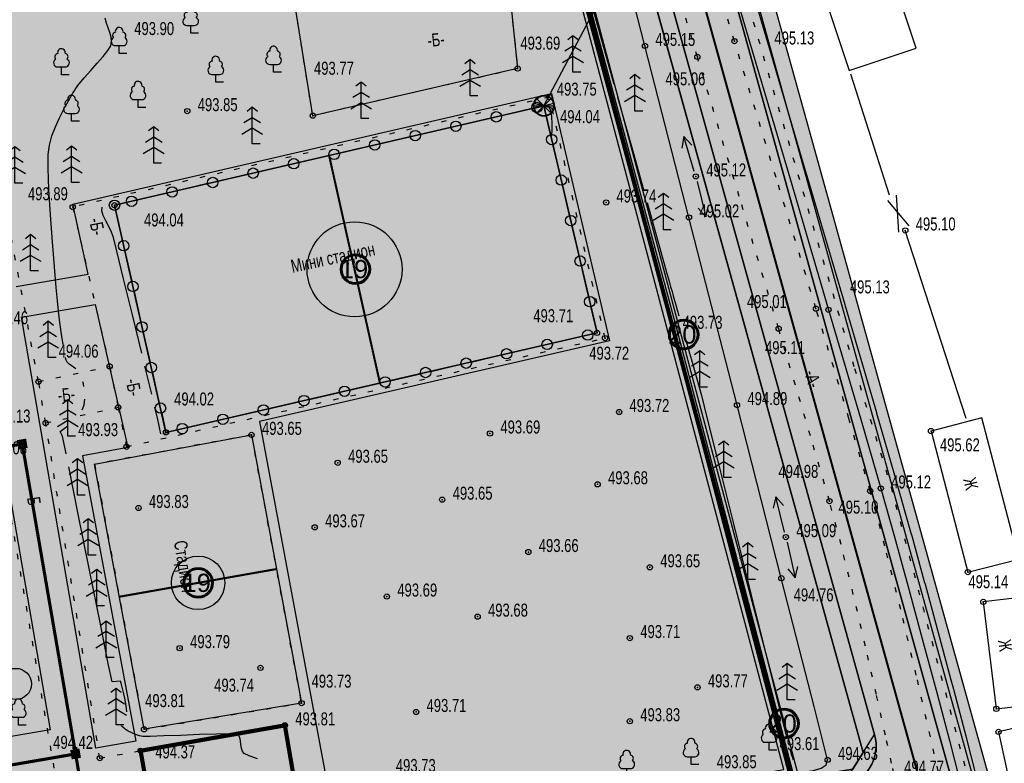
# Model space of a CAD drawing. Extents: x 0 to 667088, y 0 to 6446.
# Tile 508 of 518: x 3495 to 3589, y 295 to 367. Entities that reach past the tile are written whole.
import ezdxf

# ---------------------------------------------------------------- set-up
doc = ezdxf.new("R2010")
doc.units = 0
doc.header["$MEASUREMENT"] = 0
for name, pattern in [('CONTI', [0]), ('STRIH_1', [3, 2, -1]), ('STROT', [1.7, 0.5, -1.2])]:
    doc.linetypes.add(name, pattern=pattern)
for name, color, linetype in [('(002) Рамка', 7, 'Continuous'), ('(035) Откосы', 7, 'Continuous'), ('Audi-СвК', 10, 'Continuous'), ('GORIZ0', 32, 'CONTI'), ('NAD_M0', 7, 'CONTI'), ('PI_OT0', 172, 'CONTI'), ('PI_TT0', 5, 'CONTI'), ('SIT_L0', 250, 'CONTI'), ('STR_L0', 6, 'CONTI'), ('USLZN0', 250, 'CONTI'), ('ZAPSK0', 250, 'CONTI'), ('стен', 7, 'Continuous')]:
    doc.layers.add(name, color=color, linetype=linetype)
doc.layers.add('.', color=7, linetype='Continuous', lineweight=15)
doc.layers.add('RAZMER CIP', color=252, linetype='Continuous', lineweight=18)
doc.styles.add('GOST 2.304', font='CS_Gost2304.shx')
doc.styles.add('SHRFT', font='TXT', dxfattribs={"width": 0.75})
doc.styles.get("Standard").update_dxf_attribs({"font": 'times.ttf'})
doc.linetypes.add('ОГРАДА_ГЛИН', pattern='A,4,["|",Standard,S=0.8,R=0,X=0,Y=-0.8],0.5,["|",Standard,S=0.8,R=0,X=0,Y=-0.8],3.5', length=8)
doc.linetypes.add('ОТКОСЫ_НЕУКР1', pattern='A,0.5,["|",Standard,S=-1.2,R=0,X=0,Y=1.2],1,["|",Standard,S=-0.5,R=0,X=0,Y=0.5],0.5', length=2)

# ---------------------------------------------------------------- blocks, each defined once
blk = doc.blocks.new('BL_101')
at = {"color": 0}
for p, q in [((-0.37, 0.75), (0.37, 0.75)), ((0, 0), (0, 0.75)), ((0.75, 0), (0, 0))]:
    blk.add_line(p, q, dxfattribs=at)
for centre, radius, start, end in [((-0.34, 1.73), 0.3, 93, 230), ((0, 2.13), 0.37, 355, 195), ((0.34, 1.73), 0.3, 310, 87), ((-0.37, 1.14), 0.39, 120, 270), ((0.37, 1.14), 0.39, 270, 60)]:
    blk.add_arc(centre, radius, start, end, dxfattribs=at)
blk = doc.blocks.new('BL_105')
at = {"color": 0}
for p, q in [((0, 3.5), (-0.5, 3.1)), ((0, 2.5), (0, 3.5)), ((0.5, 3.1), (0, 3.5)), ((0, 2.5), (-0.8, 2)), ((0, 1.5), (0, 2.5)), ((0.8, 2), (0, 2.5)), ((0, 1.5), (-1, 0.9)), ((0, 0), (0, 1.5)), ((1, 0.9), (0, 1.5)), ((0.75, 0), (0, 0))]:
    blk.add_line(p, q, dxfattribs=at)
blk = doc.blocks.new('BL_6')
at = {"color": 0}
for p, q in [((-1, 0), (1, 0)), ((-0.97, 0.25), (0.97, -0.25)), ((-0.97, -0.25), (0.97, 0.25)), ((-0.7, 0.7), (0.7, -0.7)), ((-0.7, -0.7), (0.7, 0.7))]:
    blk.add_line(p, q, dxfattribs=at)
for radius in [1, 0.95]:
    blk.add_circle((0, 0), radius, dxfattribs=at)
blk = doc.blocks.new('rhy')
at = {"layer": '(035) Откосы', "linetype": 'ОТКОСЫ_НЕУКР1', "flags": 128}
blk.add_lwpolyline([(1504.65116, 294.5), (1504.87116, 294.5), (1505.44116, 294.53), (1506.21116, 294.6), (1507.03116, 294.73), (1507.77116, 294.95), (1508.27116, 295.28), (1508.40116, 295.74), (1507.11116, 300.86), (1503.95116, 313.2), (1499.69116, 329.84), (1495.07116, 347.87), (1490.84116, 364.36), (1487.75116, 376.4), (1486.55116, 381.06)], dxfattribs=at)
at = {"layer": 'GORIZ0', "color": 32}
for points in [[(1485.54116, 368.98), (1487.86116, 360.69)], [(1485.54116, 368.98), (1487.86116, 360.69)], [(1434.91116, 335.65), (1434.75116, 336.67), (1434.59116, 337.77), (1434.46116, 338.86), (1434.36116, 339.85), (1434.24116, 341.13), (1434.08116, 343.12), (1433.88116, 345.54), (1433.69116, 348.12), (1433.54116, 350.57), (1433.45116, 352.6), (1433.45116, 353.93), (1433.58116, 354.82), (1433.83116, 355.71), (1434.16116, 356.59), (1434.55116, 357.46), (1434.98116, 358.29), (1435.42116, 359.08), (1435.84116, 359.82), (1436.33116, 360.55), (1436.92116, 361.29), (1437.56116, 362.01), (1438.19116, 362.71), (1438.76116, 363.35), (1439.21116, 363.91), (1439.48116, 364.38), (1439.55116, 364.77), (1439.51116, 365.2), (1439.39116, 365.64), (1439.23116, 366.1), (1439.07116, 366.56), (1438.95116, 367.01)], [(1434.91116, 335.65), (1434.75116, 336.67), (1434.59116, 337.77), (1434.46116, 338.86), (1434.36116, 339.85), (1434.24116, 341.13), (1434.08116, 343.12), (1433.88116, 345.54), (1433.69116, 348.12), (1433.54116, 350.57), (1433.45116, 352.6), (1433.45116, 353.93), (1433.58116, 354.82), (1433.83116, 355.71), (1434.16116, 356.59), (1434.55116, 357.46), (1434.98116, 358.29), (1435.42116, 359.08), (1435.84116, 359.82), (1436.33116, 360.55), (1436.92116, 361.29), (1437.56116, 362.01), (1438.19116, 362.71), (1438.76116, 363.35), (1439.21116, 363.91), (1439.48116, 364.38), (1439.55116, 364.77), (1439.51116, 365.2), (1439.39116, 365.64), (1439.23116, 366.1), (1439.07116, 366.56), (1438.95116, 367.01)], [(1488.21116, 359.44), (1489.50116, 354.83), (1490.69116, 350.56)], [(1488.21116, 359.44), (1489.50116, 354.83), (1490.69116, 350.56)], [(1481.54116, 358.6), (1481.75116, 358.17), (1481.85116, 357.56), (1481.88116, 356.88), (1481.87116, 356.25), (1481.84116, 355.78), (1481.82116, 355.6)], [(1481.54116, 358.6), (1481.75116, 358.17), (1481.85116, 357.56), (1481.88116, 356.88), (1481.87116, 356.25), (1481.84116, 355.78), (1481.82116, 355.6)], [(1491.04116, 349.31), (1492.37116, 344.57), (1492.95116, 342.5), (1493.07116, 342.06), (1493.19116, 341.63), (1493.31116, 341.2), (1493.44116, 340.76), (1493.56116, 340.33), (1493.68116, 339.9), (1493.81116, 339.46), (1493.94116, 338.98), (1494.10116, 338.42)], [(1491.04116, 349.31), (1492.37116, 344.57), (1492.95116, 342.5), (1493.07116, 342.06), (1493.19116, 341.63), (1493.31116, 341.2), (1493.44116, 340.76), (1493.56116, 340.33), (1493.68116, 339.9), (1493.81116, 339.46), (1493.94116, 338.98), (1494.10116, 338.42)], [(1442.46116, 334.82), (1441.56116, 338.51), (1440.72116, 341.97), (1440.07116, 344.64), (1439.75116, 345.95), (1439.56116, 346.46), (1439.29116, 347), (1439.00116, 347.55), (1438.75116, 348.07), (1438.61116, 348.52), (1438.65116, 348.87)], [(1442.46116, 334.82), (1441.56116, 338.51), (1440.72116, 341.97), (1440.07116, 344.64), (1439.75116, 345.95), (1439.56116, 346.46), (1439.29116, 347), (1439.00116, 347.55), (1438.75116, 348.07), (1438.61116, 348.52), (1438.65116, 348.87)], [(1494.58116, 336.73), (1494.77116, 336.06), (1494.95116, 335.42), (1495.12116, 334.82), (1495.31116, 334.18), (1495.50116, 333.51), (1495.70116, 332.82), (1495.90116, 332.13), (1496.09116, 331.43), (1496.27116, 330.75), (1496.80116, 328.65), (1497.90116, 324.2), (1499.38116, 318.3), (1500.99116, 311.83), (1502.52116, 305.69), (1503.75116, 300.76), (1504.45116, 297.93)], [(1494.58116, 336.73), (1494.77116, 336.06), (1494.95116, 335.42), (1495.12116, 334.82), (1495.31116, 334.18), (1495.50116, 333.51), (1495.70116, 332.82), (1495.90116, 332.13), (1496.09116, 331.43), (1496.27116, 330.75), (1496.80116, 328.65), (1497.90116, 324.2), (1499.38116, 318.3), (1500.99116, 311.83), (1502.52116, 305.69), (1503.75116, 300.76), (1504.45116, 297.93)], [(1436.12116, 333.34), (1435.90116, 333.48), (1435.67116, 333.63), (1435.47116, 333.78), (1435.30116, 333.95), (1435.19116, 334.16), (1435.17116, 334.26), (1435.13116, 334.4)], [(1436.12116, 333.34), (1435.90116, 333.48), (1435.67116, 333.63), (1435.47116, 333.78), (1435.30116, 333.95), (1435.19116, 334.16), (1435.17116, 334.26), (1435.13116, 334.4)], [(1443.42116, 330.88), (1443.11116, 332.16), (1442.76116, 333.57)], [(1443.42116, 330.88), (1443.11116, 332.16), (1442.76116, 333.57)], [(1436.89116, 331.64), (1436.85116, 331.87), (1436.79116, 332.09)], [(1436.89116, 331.64), (1436.85116, 331.87), (1436.79116, 332.09)], [(1436.74116, 329.37), (1436.83116, 329.62), (1436.91116, 329.88), (1436.96116, 330.15), (1436.99116, 330.41)], [(1436.74116, 329.37), (1436.83116, 329.62), (1436.91116, 329.88), (1436.96116, 330.15), (1436.99116, 330.41)], [(1444.31116, 327.08), (1444.21116, 327.53), (1444.11116, 328.02), (1444.00116, 328.47), (1443.72116, 329.63)], [(1444.31116, 327.08), (1444.21116, 327.53), (1444.11116, 328.02), (1444.00116, 328.47), (1443.72116, 329.63)], [(1435.19116, 325.16), (1434.94116, 326.39), (1434.85116, 326.85), (1434.63116, 327.29), (1434.75116, 327.39), (1435.01116, 327.59), (1435.35116, 327.84)], [(1435.19116, 325.16), (1434.94116, 326.39), (1434.85116, 326.85), (1434.63116, 327.29), (1434.75116, 327.39), (1435.01116, 327.59), (1435.35116, 327.84)], [(1445.09116, 327.22), (1444.74116, 327.14), (1444.48116, 327.08)], [(1445.09116, 327.22), (1444.74116, 327.14), (1444.48116, 327.08)], [(1441.03116, 300.37), (1441.00116, 300.67), (1440.93116, 301.12), (1440.82116, 301.66), (1440.71116, 302.22), (1440.59116, 302.73), (1440.49116, 303.12), (1440.43116, 303.32), (1439.61116, 303.23), (1439.27116, 304.85), (1438.48116, 308.79), (1437.44116, 313.97), (1436.35116, 319.36), (1435.44116, 323.91)], [(1441.03116, 300.37), (1441.00116, 300.67), (1440.93116, 301.12), (1440.82116, 301.66), (1440.71116, 302.22), (1440.59116, 302.73), (1440.49116, 303.12), (1440.43116, 303.32), (1439.61116, 303.23), (1439.27116, 304.85), (1438.48116, 308.79), (1437.44116, 313.97), (1436.35116, 319.36), (1435.44116, 323.91)], [(1453.59116, 295.84), (1452.80116, 296.13), (1452.32116, 296.35), (1452.15116, 296.56), (1452.05116, 296.86), (1451.99116, 297.21), (1451.95116, 297.57), (1451.88116, 297.88), (1451.76116, 298.12), (1451.56116, 298.24), (1450.91116, 298.26), (1449.64116, 298.23), (1448.01116, 298.17), (1446.23116, 298.1), (1444.58116, 298.04), (1443.27116, 298), (1442.57116, 297.99), (1442.23116, 298.05), (1441.87116, 298.17), (1441.50116, 298.33), (1441.16116, 298.51), (1440.87116, 298.7), (1440.64116, 298.88), (1440.51116, 299.03), (1440.49116, 299.07), (1440.47116, 299.11)], [(1453.59116, 295.84), (1452.80116, 296.13), (1452.32116, 296.35), (1452.15116, 296.56), (1452.05116, 296.86), (1451.99116, 297.21), (1451.95116, 297.57), (1451.88116, 297.88), (1451.76116, 298.12), (1451.56116, 298.24), (1450.91116, 298.26), (1449.64116, 298.23), (1448.01116, 298.17), (1446.23116, 298.1), (1444.58116, 298.04), (1443.27116, 298), (1442.57116, 297.99), (1442.23116, 298.05), (1441.87116, 298.17), (1441.50116, 298.33), (1441.16116, 298.51), (1440.87116, 298.7), (1440.64116, 298.88), (1440.51116, 299.03), (1440.49116, 299.07), (1440.47116, 299.11)], [(1504.79116, 296.68), (1504.91116, 296.3), (1505.01116, 295.98), (1505.08116, 295.75)], [(1504.79116, 296.68), (1504.91116, 296.3), (1505.01116, 295.98), (1505.08116, 295.75)]]:
    blk.add_lwpolyline(points, dxfattribs=at)
at = {"layer": 'PI_TT0', "color": 0}
for centre in [(1490.84116, 364.36), (1499.44116, 364.82), (1495.88116, 363.3), (1478.60116, 362.18), (1481.66116, 359.44), (1446.84116, 358.09), (1458.90116, 357.65), (1495.73116, 351.81), (1487.10116, 349.31), (1435.82116, 348.87), (1439.84116, 349.05), (1495.07116, 347.87), (1515.87116, 346.62), (1507.28116, 339.11), (1508.49116, 339), (1486.23116, 336.78), (1493.46116, 337.17), (1503.69116, 337.19), (1487.00116, 336.28), (1439.37116, 333.57), (1432.54116, 332.09), (1440.20116, 329.63), (1488.35116, 329.18), (1499.69116, 329.84), (1433.22116, 328.12), (1518.34116, 327.35), (1444.79116, 327.22), (1453.02116, 326.98), (1475.94116, 327.11), (1440.99116, 325.83), (1461.30116, 324.3), (1486.29116, 322.23), (1513.51116, 321.83), (1471.35116, 320.75), (1512.50116, 321.58), (1442.15116, 319.95), (1508.58116, 320.61), (1459.09116, 318.09), (1504.39116, 317.15), (1479.63116, 315.72), (1491.31116, 314.25), (1503.95116, 313.2), (1521.89116, 313.79), (1466.03116, 311.44), (1523.37116, 310.93), (1474.75116, 309.51), (1489.39116, 307.45), (1446.11116, 306.48), (1453.87116, 304.58), (1495.89116, 302.71), (1457.83116, 301.2), (1468.84116, 300.35), (1524.62116, 300.65), (1456.22116, 299.06), (1489.39116, 299.46), (1442.68116, 298.68), (1524.83116, 298.43), (1442.35116, 296.62), (1438.43116, 295.91), (1508.40116, 295.74)]:
    blk.add_circle(centre, 0.25, dxfattribs=at)
for p in [(1499.44116, 364.82), (1490.84116, 364.36), (1495.88116, 363.3), (1478.60116, 362.18), (1481.66116, 359.44), (1446.84116, 358.09), (1458.90116, 357.65), (1495.73116, 351.81), (1487.10116, 349.31), (1435.82116, 348.87), (1439.84116, 349.05), (1495.07116, 347.87), (1515.87116, 346.62), (1507.28116, 339.11), (1508.49116, 339), (1493.46116, 337.17), (1503.69116, 337.19), (1486.23116, 336.78), (1487.00116, 336.28), (1439.37116, 333.57), (1432.54116, 332.09), (1440.20116, 329.63), (1499.69116, 329.84), (1488.35116, 329.18), (1433.22116, 328.12), (1444.79116, 327.22), (1453.02116, 326.98), (1475.94116, 327.11), (1518.34116, 327.35), (1440.99116, 325.83), (1461.30116, 324.3), (1486.29116, 322.23), (1512.50116, 321.58), (1513.51116, 321.83), (1471.35116, 320.75), (1508.58116, 320.61), (1442.15116, 319.95), (1459.09116, 318.09), (1504.39116, 317.15), (1479.63116, 315.72), (1491.31116, 314.25), (1521.89116, 313.79), (1503.95116, 313.2), (1466.03116, 311.44), (1523.37116, 310.93), (1474.75116, 309.51), (1489.39116, 307.45), (1446.11116, 306.48), (1453.87116, 304.58), (1495.89116, 302.71), (1457.83116, 301.2), (1468.84116, 300.35), (1524.62116, 300.65), (1489.39116, 299.46), (1442.68116, 298.68), (1456.22116, 299.06), (1524.83116, 298.43), (1442.35116, 296.62), (1438.43116, 295.91), (1508.40116, 295.74)]:
    blk.add_point(p, dxfattribs=at)
at = {"layer": 'SIT_L0', "color": 1}
blk.add_line((1481.12116, 358.6), (1520.17119, 432.40108), dxfattribs=at)
at = {"layer": 'SIT_L0', "color": 250}
for p, q in [((1479.96116, 358.33), (1477.04116, 357.65)), ((1481.12116, 358.6), (1480.94116, 358.56)), ((1481.76116, 355.85), (1481.12116, 358.6)), ((1476.07116, 357.43), (1473.14116, 356.75)), ((1472.17116, 356.53), (1469.25116, 355.85)), ((1468.28116, 355.63), (1465.35116, 354.95)), ((1494.57116, 355.64), (1494.38116, 354.53)), ((1495.58116, 352.29), (1494.57116, 355.64)), ((1495.34116, 354.83), (1494.57116, 355.64)), ((1464.37116, 354.73), (1461.45116, 354.05)), ((1482.68116, 351.96), (1481.99116, 354.88)), ((1460.48116, 353.83), (1457.55116, 353.15)), ((1456.58116, 352.92), (1453.66116, 352.24)), ((1452.69116, 352.02), (1449.76116, 351.34)), ((1495.85116, 351.32), (1496.70116, 347.93)), ((1448.79116, 351.12), (1445.87116, 350.44)), ((1483.58116, 348.06), (1482.90116, 350.98)), ((1440.99116, 349.32), (1439.84116, 349.05)), ((1444.90116, 350.22), (1441.97116, 349.54)), ((1514.15116, 349.51), (1516.22116, 347.08)), ((1514.99116, 350), (1515.20116, 346.47)), ((1439.95116, 348.56), (1440.61116, 345.64)), ((1495.97116, 348.78), (1496.70116, 347.93)), ((1496.70116, 347.93), (1496.94116, 349.02)), ((1484.50116, 344.17), (1483.81116, 347.09)), ((1440.84116, 344.66), (1441.50116, 341.74)), ((1485.41116, 340.27), (1484.73116, 343.19)), ((1441.72116, 340.76), (1442.38116, 337.84)), ((1486.24116, 336.78), (1485.64116, 339.3)), ((1442.61116, 336.86), (1443.27116, 333.94)), ((1481.92116, 335.78), (1484.85116, 336.46)), ((1485.83116, 336.68), (1486.24116, 336.78)), ((1478.03116, 334.88), (1480.95116, 335.56)), ((1474.13116, 333.98), (1477.06116, 334.66)), ((1470.24116, 333.08), (1473.16116, 333.76)), ((1443.49116, 332.96), (1444.15116, 330.04)), ((1466.33116, 332.18), (1469.26116, 332.86)), ((1462.44116, 331.28), (1465.36116, 331.96)), ((1458.54116, 330.38), (1461.47116, 331.06)), ((1454.65116, 329.48), (1457.57116, 330.16)), ((1444.38116, 329.06), (1444.79116, 327.23)), ((1450.74116, 328.59), (1453.67116, 329.27)), ((1446.85116, 327.69), (1449.77116, 328.37)), ((1444.79116, 327.22), (1445.88116, 327.47)), ((1503.42116, 321.03), (1503.18116, 319.94)), ((1504.27116, 317.64), (1503.42116, 321.03)), ((1504.15116, 320.18), (1503.42116, 321.03)), ((1504.50116, 316.66), (1505.27116, 313.25)), ((1505.27116, 313.25), (1505.54116, 314.33)), ((1504.56116, 314.11), (1505.27116, 313.25))]:
    blk.add_line(p, q, dxfattribs=at)
for centre, radius in [((1480.45116, 358.44), 0.5), ((1476.55116, 357.54), 0.5), ((1480.45116, 358.44), 0), ((1472.66116, 356.64), 0.5), ((1476.55116, 357.54), 0), ((1468.76116, 355.74), 0.5), ((1472.66116, 356.64), 0), ((1464.86116, 354.84), 0.5), ((1468.76116, 355.74), 0), ((1481.88116, 355.36), 0.5), ((1481.88116, 355.36), 0), ((1460.96116, 353.94), 0.5), ((1464.86116, 354.84), 0), ((1457.07116, 353.03), 0.5), ((1460.96116, 353.94), 0), ((1453.17116, 352.13), 0.5), ((1457.07116, 353.03), 0), ((1449.28116, 351.23), 0.5), ((1449.28116, 351.23), 0), ((1453.17116, 352.13), 0), ((1482.79116, 351.47), 0.5), ((1482.79116, 351.47), 0), ((1445.38116, 350.33), 0.5), ((1445.38116, 350.33), 0), ((1439.84116, 349.05), 0.5), ((1441.48116, 349.43), 0.5), ((1441.48116, 349.43), 0), ((1439.84116, 349.05), 0), ((1483.70116, 347.57), 0.5), ((1483.70116, 347.57), 0), ((1440.72116, 345.15), 0.5), ((1440.72116, 345.15), 0), ((1484.61116, 343.68), 0.5), ((1484.61116, 343.68), 0), ((1441.61116, 341.25), 0.5), ((1441.61116, 341.25), 0), ((1485.53116, 339.78), 0.5), ((1485.53116, 339.78), 0), ((1442.49116, 337.35), 0.5), ((1442.49116, 337.35), 0), ((1485.34116, 336.57), 0.5), ((1481.44116, 335.67), 0.5), ((1485.34116, 336.57), 0), ((1477.54116, 334.77), 0.5), ((1481.44116, 335.67), 0), ((1473.65116, 333.87), 0.5), ((1477.54116, 334.77), 0), ((1443.38116, 333.45), 0.5), ((1443.38116, 333.45), 0), ((1469.75116, 332.97), 0.5), ((1473.65116, 333.87), 0), ((1465.85116, 332.07), 0.5), ((1469.75116, 332.97), 0), ((1461.95116, 331.17), 0.5), ((1465.85116, 332.07), 0), ((1458.06116, 330.27), 0.5), ((1461.95116, 331.17), 0), ((1444.26116, 329.55), 0.5), ((1444.26116, 329.55), 0), ((1454.16116, 329.37), 0.5), ((1458.06116, 330.27), 0), ((1450.26116, 328.48), 0.5), ((1450.26116, 328.48), 0), ((1454.16116, 329.37), 0), ((1446.36116, 327.58), 0.5), ((1446.36116, 327.58), 0)]:
    blk.add_circle(centre, radius, dxfattribs=at)
at = {"layer": 'STR_L0', "color": 0, "linetype": 'STROT'}
for points in [[(1524.28116, 274.07), (1524.07116, 274.86), (1523.52116, 276.9), (1522.76116, 279.68), (1521.95116, 282.72), (1521.19116, 285.5), (1520.64116, 287.54), (1520.43116, 288.33), (1520.15116, 289.6), (1519.40116, 293), (1518.28116, 297.97), (1516.92116, 303.89), (1515.43116, 310.19), (1513.91116, 316.29), (1512.50116, 321.58), (1510.45116, 328.56), (1507.28116, 339.11), (1503.45116, 351.7), (1499.44116, 364.82), (1495.73116, 376.96)], [(1514.76116, 294.43), (1514.55116, 295.43), (1513.96116, 298.11), (1513.09116, 302.02), (1512.03116, 306.68), (1510.87116, 311.65), (1509.69116, 316.44), (1508.58116, 320.61), (1506.75116, 326.88), (1503.69116, 337.19), (1499.90116, 349.88), (1495.88116, 363.3), (1492.14116, 375.79)], [(1424.44116, 374.32), (1441.42116, 378.03), (1440.47116, 383.9), (1449.09116, 385.09), (1448.94116, 386.05), (1455.48116, 387.02), (1455.26116, 388.31), (1459.61116, 388.95), (1459.08116, 392.21), (1473.37116, 394.75), (1477.93116, 368.37), (1478.60116, 362.18), (1458.90116, 357.65), (1456.91116, 370.03), (1443.11116, 367.94), (1441.64116, 376.24), (1424.92116, 372.16)], [(1438.43116, 295.91), (1433.22116, 328.12), (1432.54116, 332.09), (1424.92116, 372.16), (1424.44116, 374.32), (1421.69116, 388.56), (1419.27116, 387.45), (1417.69116, 386.72), (1417.87116, 385.38), (1418.04116, 384.65), (1418.54116, 381.88), (1418.68116, 381.06), (1426.70116, 337.61), (1418.27116, 336.01)], [(1435.82116, 348.87), (1439.37116, 333.57), (1440.20116, 329.63), (1440.99116, 325.83), (1487.00116, 336.28), (1481.66116, 359.44), (1435.82116, 348.87)], [(1432.54116, 332.09), (1439.37116, 333.57)], [(1433.22116, 328.12), (1440.20116, 329.63)], [(1437.93116, 324.16), (1442.68116, 298.68), (1457.83116, 301.2), (1457.77116, 301.5), (1453.02116, 326.98), (1437.93116, 324.16)], [(1410.75116, 320.59), (1429.03116, 323.91), (1436.19116, 282.34)], [(1438.43116, 295.91), (1442.35116, 296.62)]]:
    blk.add_lwpolyline(points, dxfattribs=at)
at = {"layer": 'STR_L0', "color": 0}
for points in [[(1497.31116, 376.98), (1500.90116, 364.75), (1504.79116, 351.57), (1508.49116, 339), (1511.55116, 328.57), (1513.51116, 321.83), (1514.82116, 317.18), (1516.21116, 312.15), (1517.60116, 307.03), (1518.93116, 302.09), (1520.12116, 297.6), (1521.09116, 293.84), (1521.79116, 291.08), (1522.01116, 290.2), (1522.57116, 287.93), (1523.35116, 284.83), (1524.19116, 281.45), (1524.96116, 278.35), (1525.53116, 276.08)], [(1515.10116, 322.29), (1513.14116, 329.03), (1513.12116, 329.09), (1510.11116, 339.35), (1510.08116, 339.47), (1506.44116, 351.83), (1506.38116, 352.04), (1502.49116, 365.22), (1502.20116, 366.2), (1498.90116, 377.43), (1498.90116, 377.45), (1496.10116, 386.99), (1496.04116, 387.19), (1494.41116, 392.86)], [(1505.74116, 376.21), (1510.48116, 361.99), (1516.91116, 364.13), (1512.17116, 378.35), (1505.74116, 376.21)], [(1514.36116, 350), (1510.62116, 361.65)], [(1481.12116, 358.6), (1439.84116, 349.05), (1444.79116, 327.22), (1486.23116, 336.78), (1481.12116, 358.6)], [(1521.71116, 328.54), (1515.87116, 346.62)], [(1518.34116, 327.35), (1521.89116, 313.79), (1526.78116, 315.04), (1523.22116, 328.63), (1518.34116, 327.35)], [(1527.11116, 275.98), (1526.90116, 276.86), (1526.35116, 279.14), (1525.60116, 282.26), (1524.79116, 285.66), (1524.04116, 288.78), (1523.49116, 291.06), (1523.28116, 291.94), (1522.73116, 294.1), (1522.69116, 294.25), (1521.72116, 298.02), (1521.63116, 298.37), (1520.53116, 302.52), (1520.29116, 303.39), (1519.55116, 306.15), (1519.20116, 307.46), (1517.81116, 312.59), (1517.73116, 312.86), (1516.52116, 317.25), (1516.41116, 317.62), (1515.10116, 322.28)], [(1523.37116, 310.92), (1524.62116, 300.65), (1528.44116, 301.11), (1527.19116, 311.38), (1523.37116, 310.93)], [(1524.83116, 298.43), (1525.69116, 294.45), (1529.34116, 295.24), (1528.47116, 299.26), (1524.83116, 298.43)], [(1442.35116, 296.62), (1443.72116, 288.82), (1457.56116, 291.25), (1456.22116, 299.06), (1456.19116, 299.05), (1442.35116, 296.62)]]:
    blk.add_lwpolyline(points, dxfattribs=at)
at = {"layer": 'ZAPSK0', "color": 4, "linetype": 'STROT'}
blk.add_lwpolyline([(1457.78594, 579.78069), (1452.25095, 578.56011), (1449.07333, 577.41643), (1444.92484, 574.55118), (1443.49605, 572.73287), (1446.71723, 561.55518), (1451.51123, 545.65725), (1457.58266, 524.937), (1465.56075, 497.26734), (1474.55463, 466.17031), (1479.99774, 445.37191), (1488.06814, 415.90471), (1491.27695, 402.29093), (1493.33001, 392.97424), (1500.29809, 369.93853), (1510.9952, 333.36517), (1514.50131, 321.94119), (1521.86126, 294.13835), (1526.29092, 275.85754)], dxfattribs=at)
at = {"layer": 'ZAPSK0', "color": 0, "linetype": 'ОГРАДА_ГЛИН', "ltscale": 0.5}
blk.add_lwpolyline([(1504.65116, 294.5), (1493.46116, 337.17), (1479.5282, 388.93145)], dxfattribs=at)
at = {"layer": 'ZAPSK0', "color": 0}
blk.add_lwpolyline([(1505.07271, 294.61055), (1493.88235, 337.28192), (1479.94903, 389.04472)], dxfattribs=at)
at = {"layer": 'SIT_L0', "color": 1}
blk.add_blockref('BL_6', (1481.12116, 358.6), dxfattribs=at)
at = {"layer": 'USLZN0', "color": 250}
for name, p in [('BL_101', (1447.17116, 365.57)), ('BL_101', (1440.29116, 363.64)), ('BL_105', (1483.92116, 361.84)), ('BL_101', (1434.74116, 361.59)), ('BL_101', (1455.13116, 361.83)), ('BL_101', (1449.58116, 360.86)), ('BL_105', (1474.03116, 359.55)), ('BL_101', (1442.10116, 358.45)), ('BL_105', (1463.55116, 357.39)), ('BL_105', (1489.88116, 358.1)), ('BL_101', (1435.71116, 357.12)), ('BL_105', (1453.08116, 354.96)), ('BL_105', (1443.61116, 353.09)), ('BL_105', (1430.27116, 351.17)), ('BL_105', (1435.72116, 351.23)), ('BL_105', (1492.62116, 346.68)), ('BL_105', (1431.78116, 342.73)), ('BL_105', (1433.47116, 334.4)), ('BL_105', (1496.10116, 331.57)), ('BL_105', (1435.35116, 326.86)), ('BL_105', (1498.41116, 322.88)), ('BL_105', (1436.28116, 321.18)), ('BL_105', (1437.32116, 315.41)), ('BL_105', (1500.73116, 313.09)), ('BL_105', (1438.13116, 310.55)), ('BL_105', (1439.05116, 305.59)), ('BL_105', (1504.52116, 301.51)), ('BL_105', (1439.99116, 299.11)), ('BL_101', (1430.59734, 299.09177)), ('BL_101', (1502.78116, 296.68)), ('BL_101', (1495.27116, 295.3)), ('BL_101', (1489.09116, 294.16))]:
    blk.add_blockref(name, p, dxfattribs=at)
at = {"layer": 'NAD_M0', "color": 7, "style": 'SHRFT', "width": 0.75}
for s, rotation, p in [('-Б-', 6, (1469.98116, 364.24)), ('-Б-', 281, (1437.39116, 347.7)), ('Мини стадион', 12, (1456.95116, 342.55)), ('-Б-', 281, (1440.91116, 332.24)), ('-А-', 286, (1506.15116, 333)), ('-Б-', 6, (1434.45116, 330.14)), ('Ж', 284, (1521.42116, 322.7)), ('-Б-', 278, (1431.37116, 321.35)), ('Стадион', 279, (1445.55116, 316.72)), ('Ж', 278, (1524.78116, 307.23))]:
    blk.add_text(s, height=1.25, rotation=rotation, dxfattribs=at).set_placement(p)
at = {"layer": 'PI_OT0', "color": 0, "style": 'SHRFT', "width": 0.75}
for s, p in [('493.90', (1441.73832, 365.40321)), ('495.15', (1491.84116, 364.36)), ('495.13', (1503.2828, 364.49447)), ('493.69', (1478.86179, 364.00136)), ('493.77', (1459.01825, 361.58745)), ('495.06', (1492.81337, 360.5687)), ('493.75', (1482.36884, 359.57774)), ('493.85', (1447.84116, 358.09)), ('494.04', (1482.67611, 356.93479)), ('495.12', (1496.73116, 351.81)), ('493.89', (1431.52149, 349.52483)), ('493.74', (1488.10116, 349.31)), ('495.02', (1496.07116, 347.87)), ('494.04', (1442.67667, 347.00753)), ('495.10', (1516.87116, 346.62)), ('495.13', (1510.54258, 340.57341)), ('495.01', (1500.6402, 339.16645)), ('493.71', (1480.10523, 337.8058)), ('494.46', (1427.70116, 337.61)), ('493.73', (1494.46116, 337.17)), ('494.06', (1434.47116, 334.4)), ('493.72', (1485.48542, 334.20553)), ('495.11', (1502.38083, 334.74184)), ('494.02', (1445.57651, 329.80287)), ('493.72', (1489.35116, 329.18)), ('494.89', (1500.69116, 329.84)), ('494.13', (1427.92663, 328.16213)), ('493.93', (1436.35116, 326.86)), ('493.65', (1454.02116, 326.98)), ('493.69', (1476.94116, 327.11)), ('495.62', (1519.1989, 325.39414)), ('494.08', (1427.59494, 325.10752)), ('493.65', (1462.30116, 324.3)), ('494.98', (1503.67144, 322.84303)), ('493.68', (1487.29116, 322.23)), ('495.12', (1514.51116, 321.83)), ('493.65', (1472.35116, 320.75)), ('493.83', (1443.15116, 319.95)), ('495.10', (1509.44876, 319.40754)), ('493.67', (1460.09116, 318.09)), ('495.09', (1505.39116, 317.15)), ('493.66', (1480.63116, 315.72)), ('493.65', (1492.31116, 314.25)), ('495.14', (1521.9397, 312.23989)), ('493.69', (1467.03116, 311.44)), ('494.76', (1505.13809, 310.97697)), ('493.68', (1475.75116, 309.51)), ('493.71', (1490.39116, 307.45)), ('493.79', (1447.11116, 306.48)), ('493.73', (1458.7898, 302.68425)), ('493.77', (1496.89116, 302.71)), ('493.74', (1449.42559, 302.30209)), ('493.81', (1442.78927, 300.81361)), ('493.71', (1469.84116, 300.35)), ('493.81', (1457.22116, 299.06)), ('493.83', (1490.39116, 299.46)), ('494.42', (1433.94805, 296.80288)), ('493.61', (1503.78116, 296.68)), ('494.37', (1443.75933, 295.88509)), ('494.63', (1509.40116, 295.74)), ('493.73', (1466.89116, 294.58)), ('493.85', (1497.74659, 294.94314)), ('494.77', (1515.76116, 294.43))]:
    blk.add_text(s, height=1.25, dxfattribs=at).set_placement(p)
blk = doc.blocks.new('A$Cda22a00f')
at = {"color": 1, "linetype": 'Continuous', "lineweight": 25, "ltscale": 100}
blk.add_circle((-52975, 4190), 1500, dxfattribs=at)

msp = doc.modelspace()

# ---------------------------------------------------------------- hatches: boundary and pattern name
at = {"layer": '.', "lineweight": 30, "true_color": 0xf15558}
h = msp.add_hatch(color=13, dxfattribs=at)
h.dxf.hatch_style = 1
h.paths.add_polyline_path([(3409.77627, 264.93068), (3353.21755, 255.19836), (3352.96317, 256.67664), (3409.5219, 266.40896)])
edge = h.paths.add_edge_path()
edge.add_arc((3576.91309, 283.54371), 4, 15.5336492, 99.763532, ccw=False)
edge.add_line((3580.76698, 284.61493), (3585.45359, 267.75401))
edge.add_line((3585.45359, 267.75401), (3584.00838, 267.3523))
edge.add_line((3584.00838, 267.3523), (3579.0771, 285.09349))
edge.add_line((3579.0771, 285.09349), (3577.38953, 286.16244))
edge.add_line((3577.38953, 286.16244), (3354.52666, 247.8134))
edge.add_line((3354.52666, 247.8134), (3354.23504, 249.28527))
edge.add_line((3354.23504, 249.28527), (3576.23476, 287.48578))
h.paths.add_polyline_path([(3500.85497, 280.60301), (3500.6006, 282.08129), (3425.22295, 269.11071), (3425.47732, 267.63243)], flags=17)
edge = h.paths.add_edge_path()
edge.add_line((3380.08108, 383.98384), (3379.81765, 385.46053))
edge.add_line((3379.81765, 385.46053), (3540.98531, 414.21088))
edge.add_arc((3541.68777, 410.27305), 4, 15.5336492, 100.1144778, ccw=False)
edge.add_line((3545.54166, 411.34426), (3576.99863, 298.17225))
edge.add_arc((3573.14473, 297.10103), 4, -80.236468, 15.5336492, ccw=False)
edge.add_line((3573.82306, 293.15897), (3504.79704, 281.28134))
edge.add_line((3504.79704, 281.28134), (3504.54266, 282.75962))
edge.add_line((3504.54266, 282.75962), (3574.90511, 294.8672))
edge.add_line((3574.90511, 294.8672), (3575.91658, 296.46401))
edge.add_line((3575.91658, 296.46401), (3543.85383, 411.81543))
edge.add_line((3543.85383, 411.81543), (3542.14062, 412.89329))
edge.add_line((3542.14062, 412.89329), (3380.08108, 383.98384))
h.paths.add_polyline_path([(3593.16138, 269.89644), (3594.60659, 270.29815), (3510.51078, 572.84773), (3509.06403, 572.45157)])
h.paths.add_polyline_path([(3417.40603, 267.76561), (3421.28088, 268.43238), (3421.53526, 266.9541), (3417.6604, 266.28734)], flags=17)
at = {"layer": '.', "lineweight": 30, "true_color": 0x3f4040}
h = msp.add_hatch(color=250, dxfattribs=at)
h.dxf.hatch_style = 1
edge = h.paths.add_edge_path()
edge.add_line((3501.35625, 570.30914), (3507.13709, 571.91596))
edge.add_line((3507.13709, 571.91596), (3591.23443, 269.36084))
edge.add_line((3591.23443, 269.36084), (3585.45359, 267.75401))
edge.add_line((3585.45359, 267.75401), (3580.76698, 284.61493))
edge.add_arc((3576.91309, 283.54371), 4, 15.5336492, 99.763532)
edge.add_line((3576.23476, 287.48578), (3354.23504, 249.28527))
edge.add_line((3354.23504, 249.28527), (3353.21755, 255.19836))
edge.add_line((3353.21755, 255.19836), (3573.82306, 293.15897))
edge.add_arc((3573.14473, 297.10103), 4, 279.763532, 375.5336492)
edge.add_line((3576.99863, 298.17225), (3545.54166, 411.34426))
edge.add_arc((3541.68777, 410.27305), 4, 15.5336492, 100.1144778)
edge.add_line((3540.98531, 414.21088), (3379.81765, 385.46053))
edge.add_line((3379.81765, 385.46053), (3378.93957, 390.38282))
edge.add_line((3378.93957, 390.38282), (3538.89479, 418.91689))
edge.add_arc((3538.19233, 422.85473), 4, 280.1144778, 375.5119397)
edge.add_line((3542.04663, 423.92448), (3501.35625, 570.30914))
at = {"layer": '.', "lineweight": 30}
h = msp.add_hatch(color=4, dxfattribs=at)
h.dxf.hatch_style = 1
h.paths.add_polyline_path([(3507.13709, 571.91596), (3509.06403, 572.45157), (3593.16138, 269.89644), (3591.23443, 269.36084)])
h.paths.add_polyline_path([(3380.3445, 382.50715), (3380.08108, 383.98384), (3516.95892, 408.40119), (3517.22234, 406.9245)])
at = {"layer": 'Audi-СвК', "ltscale": 100, "true_color": 0xffffff, "transparency": 33554687}
h = msp.add_hatch(color=7, dxfattribs=at)
edge = h.paths.add_edge_path()
edge.add_arc((3527.08392, 342.90666), 1.37986, 11.9837326, 371.9837326)
h = msp.add_hatch(color=7, dxfattribs=at)
edge = h.paths.add_edge_path()
edge.add_arc((3558.64874, 336.62035), 1.37986, 11.9837326, 371.9837326)
h = msp.add_hatch(color=7, dxfattribs=at)
edge = h.paths.add_edge_path()
edge.add_arc((3511.96319, 312.75533), 1.37986, 11.9837326, 371.9837326)
h = msp.add_hatch(color=7, dxfattribs=at)
edge = h.paths.add_edge_path()
edge.add_arc((3568.29311, 299.23535), 1.37986, 11.9837326, 371.9837326)
at = {"layer": 'стен', "lineweight": 30}
h = msp.add_hatch(color=9, dxfattribs=at)
h.dxf.hatch_style = 1
h.paths.add_polyline_path([(3401.66922, 263.53566), (3573.82306, 293.15897), (3576.99863, 298.17225), (3545.54166, 411.34426), (3540.98531, 414.21088), (3379.81765, 385.46053), (3380.3445, 382.50715), (3399.81161, 385.97985), (3402.68065, 322.94683), (3396.46366, 321.89699), (3399.27398, 283.34183), (3399.3654, 282.83335), (3398.34595, 282.65006)])
at = {"layer": 'стен', "lineweight": 30, "true_color": 0xfeeab9}
h = msp.add_hatch(color=254, dxfattribs=at)
h.dxf.hatch_style = 1
h.paths.add_polyline_path([(3507.80332, 288.82), (3521.64332, 291.25), (3520.30332, 299.06), (3506.43332, 296.62)])
h.paths.add_polyline_path([(3506.59332, 294.12), (3507.16845, 290.66919), (3503.99332, 290.14), (3503.4234, 293.54949)])
h.paths.add_polyline_path([(3422.77332, 373.17), (3424.32927, 366.61904), (3416.12332, 364.67), (3414.54332, 371.21)])
h.paths.add_polyline_path([(3435.92332, 345.74), (3438.58332, 331.88), (3430.87332, 330.41), (3428.14332, 344.1)])
h.paths.add_polyline_path([(3435.34332, 356.98), (3480.47332, 364.12), (3482.04332, 354.18), (3478.45332, 353.61), (3481.38332, 335.82), (3468.30332, 333.8), (3465.42332, 351.55), (3436.82332, 347.03)])
h.paths.add_polyline_path([(3508.42332, 383.06), (3525.31332, 385.61), (3524.25332, 391.5), (3536.59332, 393.51), (3540.86332, 369.38), (3528.22332, 367.33), (3527.33332, 373.3), (3510.59332, 370.72)])
h.paths.add_polyline_path([(3477.61332, 385.5), (3478.08332, 381.17), (3471.89332, 380.12), (3471.44332, 384.38)])
h.paths.add_polyline_path([(3516.36332, 404.63), (3517.10332, 401.21), (3510.88332, 399.55), (3509.83332, 402.97)])
at = {"layer": 'стен', "lineweight": 30}
h = msp.add_hatch(color=72, dxfattribs=at)
h.dxf.hatch_style = 1
h.paths.add_polyline_path([(3505.95998, 297.53264), (3502.11447, 296.87092), (3494.9896, 338.27658), (3502.07825, 339.49636), (3505.20217, 325.7717), (3500.84699, 324.9598)], flags=17)
edge = h.paths.add_edge_path()
edge.add_line((3462.10178, 303.34845), (3460.09515, 315.00985))
edge.add_arc((3463.05169, 315.51859), 3, 99.763532, 189.763532, ccw=False)
edge.add_line((3462.54295, 318.47514), (3490.46722, 323.2802))
edge.add_arc((3490.97597, 320.32365), 3, 9.763532, 99.763532, ccw=False)
edge.add_line((3493.93252, 320.8324), (3497.75162, 298.63793))
edge.add_line((3497.75162, 298.63793), (3491.91272, 297.63321))
edge.add_line((3491.91272, 297.63321), (3490.83248, 303.91097))
edge.add_line((3490.83248, 303.91097), (3468.44597, 300.05881))
edge.add_line((3468.44597, 300.05881), (3467.71827, 304.28776))
edge.add_line((3467.71827, 304.28776), (3462.10178, 303.34845))
h.paths.add_polyline_path([(3488.77788, 374.37562), (3505.50332, 378.03), (3504.55332, 383.9), (3513.17332, 385.09), (3513.02332, 386.05), (3519.56332, 387.02), (3519.34332, 388.31), (3523.69332, 388.95), (3523.16332, 392.21), (3537.45332, 394.75), (3542.01332, 368.37), (3542.68332, 362.18), (3522.98332, 357.65), (3520.99332, 370.03), (3507.19332, 367.94), (3505.72332, 376.24), (3489.15285, 372.19649), (3494.48086, 341.23313), (3501.39906, 342.42357), (3499.90239, 349.14426), (3545.94957, 359.79905), (3551.51575, 336.03113), (3517.88011, 328.26882), (3525.53309, 287.25138), (3568.26916, 294.82213), (3543.37876, 388.86592), (3539.97804, 401.12409), (3518.55344, 399.11064), (3518.74981, 397.89738), (3485.88435, 391.19117)])
edge = h.paths.add_edge_path()
edge.add_line((3482.35332, 336.01), (3491.02893, 337.65662))
edge.add_line((3491.02893, 337.65662), (3482.72189, 385.98223))
edge.add_line((3482.72189, 385.98223), (3472.47224, 396.90689))
edge.add_line((3472.47224, 396.90689), (3400.5981, 383.44101))
edge.add_line((3400.5981, 383.44101), (3401.36463, 365.92572))
edge.add_line((3401.36463, 365.92572), (3411.0784, 366.47726))
edge.add_line((3411.0784, 366.47726), (3411.96852, 346.13791))
edge.add_line((3411.96852, 346.13791), (3415.25555, 327.03555))
edge.add_arc((3418.2121, 327.5443), 3, 189.763532, 283.405185)
edge.add_line((3418.90761, 324.62604), (3450.39332, 332.13))
edge.add_line((3450.39332, 332.13), (3449.99821, 334.82912))
edge.add_line((3449.99821, 334.82912), (3441.43787, 332.73728))
edge.add_line((3441.43787, 332.73728), (3441.66102, 331.51264))
edge.add_line((3441.66102, 331.51264), (3430.07466, 329.23971))
edge.add_line((3430.07466, 329.23971), (3426.96918, 344.87447))
edge.add_line((3426.96918, 344.87447), (3435.40756, 346.65326))
edge.add_line((3435.40756, 346.65326), (3429.16332, 357.71))
edge.add_line((3429.16332, 357.71), (3418.86332, 364))
edge.add_line((3418.86332, 364), (3415.14332, 363.11))
edge.add_line((3415.14332, 363.11), (3412.81332, 372.25))
edge.add_line((3412.81332, 372.25), (3423.89332, 374.95))
edge.add_line((3423.89332, 374.95), (3426.19332, 365.74))
edge.add_line((3426.19332, 365.74), (3435.88332, 347.93))
edge.add_line((3435.88332, 347.93), (3434.40332, 357.51))
edge.add_line((3434.40332, 357.51), (3481.19332, 365.04))
edge.add_line((3481.19332, 365.04), (3483.00332, 353.32))
edge.add_line((3483.00332, 353.32), (3479.50332, 352.75))
edge.add_line((3479.50332, 352.75), (3482.35332, 336.01))
h.paths.add_polyline_path([(3452.97332, 340.3), (3466.04332, 342.08), (3467.58332, 332.74), (3472.08875, 333.38768), (3473.77455, 324.4666), (3456.1441, 321.43285)])
h.paths.add_polyline_path([(3452.96332, 344), (3452.23743, 348.51585), (3464.64332, 350.51), (3465.40332, 345.97)], flags=17)
edge = h.paths.add_edge_path()
edge.add_line((3422.37397, 285.66736), (3426.33574, 286.34907))
edge.add_line((3426.33574, 286.34907), (3425.25549, 292.62681))
edge.add_line((3425.25549, 292.62681), (3453.94386, 297.56336))
edge.add_line((3453.94386, 297.56336), (3453.20619, 301.85028))
edge.add_line((3453.20619, 301.85028), (3457.17148, 302.5163))
edge.add_line((3457.17148, 302.5163), (3455.16756, 314.16192))
edge.add_arc((3452.21102, 313.65317), 3, 9.7635513, 99.7635079)
edge.add_line((3451.70227, 316.60972), (3423.46646, 311.75107))
edge.add_line((3423.46646, 311.75107), (3422.86142, 315.2672))
edge.add_arc((3420.39763, 314.84325), 2.5, 9.763532, 99.763532)
edge.add_line((3419.97367, 317.30704), (3419.48092, 317.22225))
edge.add_arc((3419.90487, 314.75846), 2.5, 99.763532, 189.763532)
edge.add_line((3417.44108, 314.3345), (3422.37397, 285.66736))
h.paths.add_polyline_path([(3423.28971, 280.34557), (3427.2505, 281.02712), (3428.33175, 274.74937), (3493.89737, 286.03154), (3492.8171, 292.30947), (3498.66737, 293.31615), (3500.49885, 282.6726), (3425.1212, 269.70202)])
edge = h.paths.add_edge_path()
edge.add_line((3414.77344, 271.27105), (3420.02801, 272.17523))
edge.add_line((3420.02801, 272.17523), (3420.68957, 268.33063))
edge.add_line((3420.68957, 268.33063), (3417.40603, 267.76561))
edge.add_arc((3417.06686, 269.73665), 2, 189.763532, 279.763532, ccw=False)
edge.add_line((3415.09583, 269.39748), (3414.77344, 271.27105))
edge = h.paths.add_edge_path()
edge.add_line((3398.34595, 282.65006), (3399.95503, 282.93937))
edge.add_line((3399.95503, 282.93937), (3397.78169, 312.76279))
edge.add_line((3397.78169, 312.76279), (3405.20471, 269.62452))
edge.add_line((3405.20471, 269.62452), (3410.83137, 270.59273))
edge.add_line((3410.83137, 270.59273), (3411.15377, 268.71915))
edge.add_arc((3409.18274, 268.37999), 2, -80.236468, 9.763532, ccw=False)
edge.add_line((3409.5219, 266.40896), (3401.41228, 265.0135))
edge.add_line((3401.41228, 265.0135), (3398.34595, 282.65006))
h.paths.add_polyline_path([(3419.74332, 364.21), (3425.23332, 365.51), (3429.25332, 358.51)], flags=17)
h = msp.add_hatch(color=72, dxfattribs=at)
h.dxf.hatch_style = 1
h.paths.add_polyline_path([(3544.41775, 389.14756), (3549.74309, 390.62777), (3575.91658, 296.46401), (3574.90511, 294.8672), (3569.73555, 293.97765)])
at = {"layer": 'стен', "lineweight": 30, "true_color": 0x58ba48}
h = msp.add_hatch(color=85, dxfattribs=at)
h.dxf.hatch_style = 1
h.paths.add_polyline_path([(3503.92332, 349.05), (3545.20332, 358.6), (3550.31332, 336.78), (3508.87332, 327.22)])
h.paths.add_polyline_path([(3502.01332, 324.16), (3517.10456, 326.97332), (3521.91332, 301.2), (3506.76332, 298.68)])

# ---------------------------------------------------------------- linework, layer by layer
at = {"color": 18, "lineweight": 30, "true_color": 0x000000}
msp.add_lwpolyline([(3401.66922, 263.53566), (3573.82306, 293.15897), (3576.99863, 298.17225), (3545.54166, 411.34426), (3540.98531, 414.21088), (3379.81765, 385.46053), (3380.3445, 382.50715), (3399.81161, 385.97985), (3402.68065, 322.94683), (3396.46366, 321.89699), (3399.27398, 283.34183), (3399.3654, 282.83335), (3398.34595, 282.65006)], close=True, dxfattribs=at)
at = {"color": 7, "lineweight": 30, "true_color": 0xffffff, "const_width": 0.2}
for points in [[(3529.44206, 331.95355), (3524.55706, 353.82355)], [(3504.38832, 311.42), (3519.50894, 314.08666)]]:
    msp.add_lwpolyline(points, dxfattribs=at)
at = {"color": 1, "lineweight": 30, "const_width": 0.3}
for points in [[(3494.81086, 325.75261), (3495.40217, 325.85436), (3495.30042, 326.44567), (3494.70911, 326.34392)], [(3499.93574, 295.96968), (3500.52705, 296.07142), (3500.42531, 296.66273), (3499.834, 296.56099)]]:
    msp.add_lwpolyline(points, close=True, dxfattribs=at)
at = {"color": 2, "lineweight": 30, "const_width": 0.3}
for points in [[(3455.30517, 319.2591), (3495.05564, 326.09914), (3502.69882, 281.68131)], [(3493.67072, 295.19606), (3500.18053, 296.31621)]]:
    msp.add_lwpolyline(points, dxfattribs=at)
at = {"color": 5, "lineweight": 30}
msp.add_lwpolyline([(3462.10178, 303.34845), (3460.09515, 315.00985, -0.41421356), (3462.54295, 318.47514), (3490.46722, 323.2802, -0.41421356), (3493.93252, 320.8324), (3497.75162, 298.63793), (3491.91272, 297.63321), (3490.83248, 303.91097), (3468.44597, 300.05881), (3467.71827, 304.28776)], format="xyb", close=True, dxfattribs=at)
at = {"color": 7, "lineweight": 30, "true_color": 0xffffff}
for centre, radius in [((3526.99956, 342.88855), 4.56472), ((3511.96319, 312.75533), 2.57074)]:
    msp.add_circle(centre, radius, dxfattribs=at)
at = {"lineweight": 60, "ltscale": 50, "transparency": 33554687}
for centre in [(3527.08392, 342.90666), (3558.64874, 336.62035), (3511.96319, 312.75533), (3568.29311, 299.23535)]:
    msp.add_circle(centre, 1.37986, dxfattribs=at)
at = {"layer": 'ZAPSK0', "color": 5, "lineweight": 30}
for points in [[(3593.16138, 269.89644), (3594.60659, 270.29815), (3510.51078, 572.84773), (3509.06403, 572.45157)], [(3507.13709, 571.91596), (3509.06403, 572.45157), (3593.16138, 269.89644), (3591.23443, 269.36084)], [(3544.41775, 389.14756), (3549.74309, 390.62777), (3575.91658, 296.46401), (3574.90511, 294.8672), (3569.73555, 293.97765)], [(3505.95998, 297.53264), (3502.11447, 296.87092), (3494.9896, 338.27658), (3502.07825, 339.49636), (3505.20217, 325.7717), (3500.84699, 324.9598)]]:
    msp.add_lwpolyline(points, close=True, dxfattribs=at)
for points in [[(3501.35625, 570.30914), (3507.13709, 571.91596), (3591.23443, 269.36084), (3585.45359, 267.75401), (3580.76698, 284.61493, 0.38501533), (3576.23476, 287.48578), (3354.23504, 249.28527), (3353.21755, 255.19836), (3573.82306, 293.15897, 0.44402734), (3576.99863, 298.17225), (3545.54166, 411.34426, 0.38677465), (3540.98531, 414.21088), (3379.81765, 385.46053), (3378.93957, 390.38282), (3538.89479, 418.91689, 0.44208214), (3542.04663, 423.92448)], [(3380.08108, 383.98384), (3379.81765, 385.46053), (3540.98531, 414.21088, -0.38677465), (3545.54166, 411.34426), (3576.99863, 298.17225, -0.44402734), (3573.82306, 293.15897), (3504.79704, 281.28134), (3504.54266, 282.75962), (3574.90511, 294.8672), (3575.91658, 296.46401), (3543.85383, 411.81543), (3542.14062, 412.89329)]]:
    msp.add_lwpolyline(points, format="xyb", close=True, dxfattribs=at)
at = {"layer": 'ZAPSK0', "color": 7, "linetype": 'STRIH_1', "lineweight": 30, "true_color": 0xffffff, "const_width": 0.2}
msp.add_lwpolyline([(3504.24667, 571.11255), (3588.34401, 268.55742)], dxfattribs=at)
at = {"layer": 'ZAPSK0', "color": 5, "lineweight": 30}
for points in [[(3494.48086, 341.23313), (3501.39906, 342.42357), (3499.90239, 349.14426), (3545.94957, 359.79905), (3551.51575, 336.03113), (3517.88011, 328.26882), (3525.53309, 287.25138), (3568.26916, 294.82213), (3543.37876, 388.86592), (3539.97804, 401.12409), (3518.55344, 399.11064), (3518.74981, 397.89738), (3485.88435, 391.19117)], [(3488.77788, 374.37562), (3505.50332, 378.03), (3504.55332, 383.9), (3513.17332, 385.09), (3513.02332, 386.05), (3519.56332, 387.02), (3519.34332, 388.31), (3523.69332, 388.95), (3523.16332, 392.21), (3537.45332, 394.75), (3542.01332, 368.37), (3542.68332, 362.18), (3522.98332, 357.65), (3520.99332, 370.03), (3507.19332, 367.94), (3505.72332, 376.24), (3489.15285, 372.19649)]]:
    msp.add_lwpolyline(points, dxfattribs=at)
at = {"layer": 'ZAPSK0', "color": 18, "lineweight": 30, "true_color": 0x000000, "const_width": 0.4}
msp.add_lwpolyline([(3543.83792, 388.99331), (3569.14186, 293.87549)], dxfattribs=at)
at = {"layer": 'ZAPSK0', "color": 18, "lineweight": 30, "true_color": 0x000000}
for points in [[(3503.92332, 349.05), (3545.20332, 358.6), (3550.31332, 336.78), (3508.87332, 327.22)], [(3502.01332, 324.16), (3517.10456, 326.97332), (3521.91332, 301.2), (3506.76332, 298.68)]]:
    msp.add_lwpolyline(points, close=True, dxfattribs=at)
at = {"layer": 'ZAPSK0', "color": 18, "lineweight": 30, "true_color": 0x000000, "const_width": 0.4}
msp.add_lwpolyline([(3507.80332, 288.82), (3521.64332, 291.25), (3520.30332, 299.06), (3506.43332, 296.62)], close=True, dxfattribs=at)

# ---------------------------------------------------------------- block references
at = {"layer": '(002) Рамка', "color": 0}
msp.add_blockref('rhy', (2064.08216, 0), dxfattribs=at)
at = {"layer": 'ZAPSK0', "color": 5, "lineweight": 30, "xscale": 0.001, "yscale": 0.001, "zscale": 0.001, "rotation": 189.7635513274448}
msp.add_blockref('A$Cda22a00f', (3441.52246, 298.18592), dxfattribs=at)

# ---------------------------------------------------------------- texts
at = {"layer": 'RAZMER CIP', "lineweight": 25, "ltscale": 50, "transparency": 33554687, "char_height": 1.75, "width": 2.5603584, "attachment_point": 2, "style": 'GOST 2.304'}
for s, insert in [('{\\fArial|b0|i0|c0|p34;\\C0;19}', (3526.94955, 343.78565)), ('{\\fArial|b0|i0|c0|p34;\\C0;20}', (3558.51437, 337.49934)), ('{\\fArial|b0|i0|c0|p34;\\C0;19}', (3511.82882, 313.63432)), ('{\\fArial|b0|i0|c0|p34;\\C0;20}', (3568.15874, 300.11434))]:
    msp.add_mtext(s, dxfattribs=dict(at, insert=insert))

doc.saveas('drawing.dxf')
